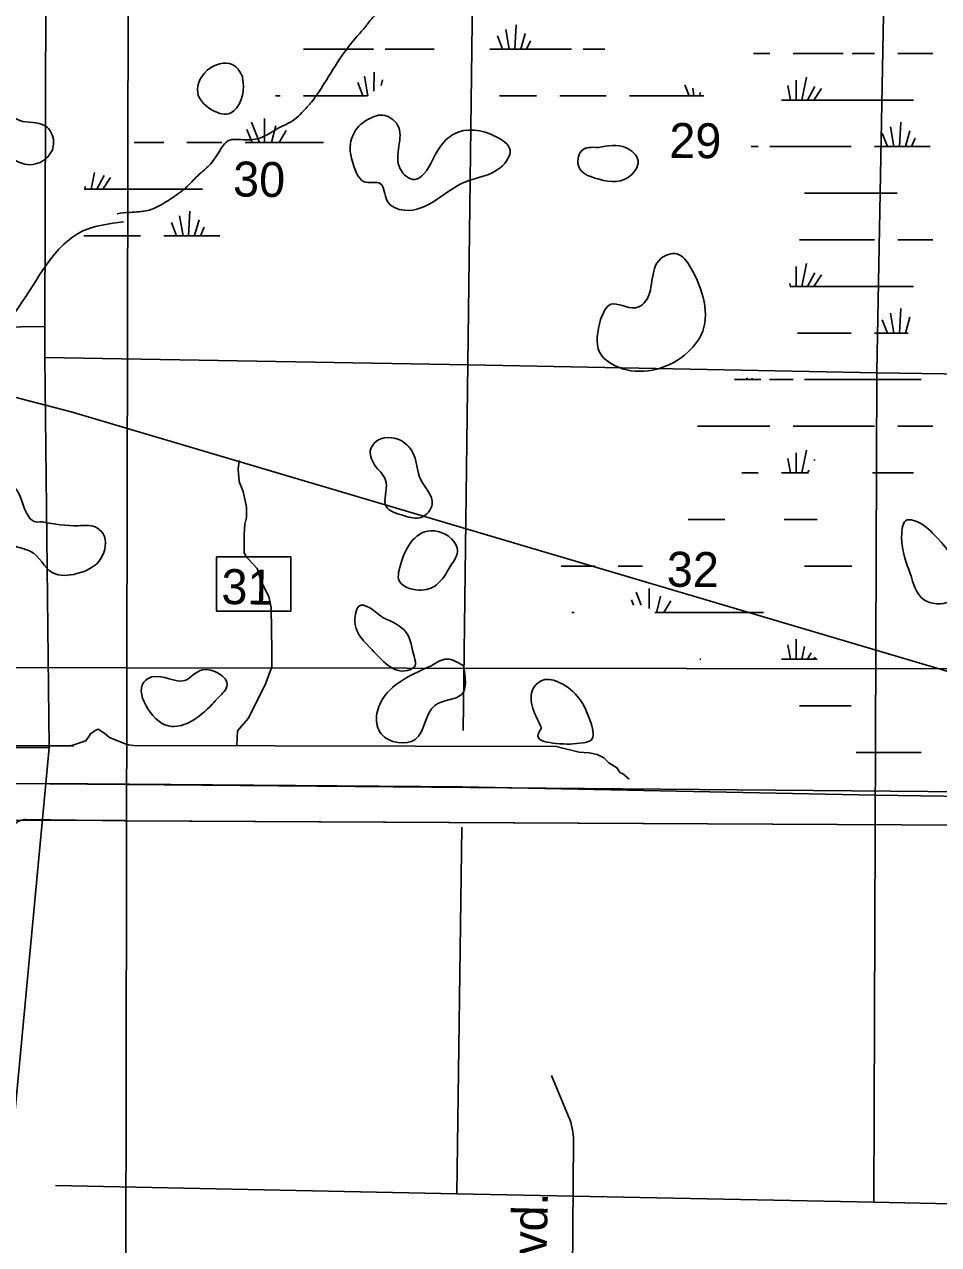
# Model space of a CAD drawing. Extents: x 408847 to 817539, y 923858 to 1151780.
# Drawn here: x 573593 to 585365, y 1007384 to 1023095 of the extents above; entities that cross this region are included whole.
import ezdxf

# ---------------------------------------------------------------- set-up
doc = ezdxf.new("R2010")
doc.units = 0
for name, color, linetype in [('Cities Incorporated Area', 7, 'Continuous'), ('Cities Incorporated Linear Boundaries', 7, 'Continuous'), ('Lakes and Ponds', 7, 'Continuous'), ('Level 43', 7, 'Continuous'), ('Local Roads Paved', 7, 'Continuous'), ('Local Roads Related Text', 7, 'Continuous'), ('Masks for Text', 7, 'Continuous'), ('Narrow River Creek and Branch and Slough', 7, 'Continuous'), ('Other Incorporated Names', 7, 'Continuous'), ('Quad Borders', 7, 'Continuous'), ('Section Lines', 7, 'Continuous'), ('Swamps', 7, 'Continuous'), ('Township  and Range lines', 7, 'Continuous')]:
    doc.layers.add(name, color=color, linetype=linetype)

msp = doc.modelspace()

# ---------------------------------------------------------------- linework, layer by layer
at = {"layer": 'Cities Incorporated Area'}
for p, q in [((574883, 1012843), (573417, 1012850)), ((604967, 1012688), (574883, 1012840))]:
    msp.add_line(p, q, dxfattribs=at)
at = {"layer": 'Cities Incorporated Linear Boundaries'}
msp.add_line((637441, 1012760), (573420, 1013321), dxfattribs=at)
at = {"layer": 'Lakes and Ponds'}
for points in [[(576399, 1022424), (576300, 1022563), (575988, 1022534), (575824, 1022216), (575990, 1022004), (576222, 1021945), (576409, 1022231), (576399, 1022424)], [(573180, 1021575), (573737, 1021298), (573935, 1021445), (573951, 1021674), (573859, 1021790), (573532, 1021857), (573214, 1022131), (573113, 1022185), (572897, 1022082), (572849, 1021978), (573030, 1021675), (573180, 1021575)], [(577872, 1021172), (577959, 1021073), (578178, 1021044), (578264, 1020825), (578485, 1020702), (579273, 1021070), (579721, 1021250), (579846, 1021477), (579669, 1021649), (579124, 1021683), (578936, 1021507), (578738, 1021172), (578623, 1021100), (578431, 1021236), (578399, 1021799), (578206, 1021927), (577999, 1021860), (577898, 1021783), (577792, 1021563), (577872, 1021172)], [(580986, 1021511), (580766, 1021467), (580735, 1021251), (580938, 1021117), (581366, 1021124), (581495, 1021339), (581340, 1021507), (580986, 1021511)], [(581012, 1019295), (581000, 1018874), (581190, 1018704), (581623, 1018635), (582053, 1018807), (582307, 1019098), (582170, 1019965), (581996, 1020139), (581787, 1020080), (581571, 1019505), (581460, 1019446), (581144, 1019492), (581012, 1019295)], [(578117, 1017397), (578251, 1017197), (578249, 1016893), (578486, 1016768), (578702, 1016748), (578844, 1016918), (578697, 1017232), (578609, 1017550), (578443, 1017736), (578110, 1017716), (578047, 1017606), (578117, 1017397)], [(573825, 1016690), (573719, 1016696), (573440, 1017129), (573278, 1016974), (573368, 1016511), (573430, 1016407), (573667, 1016313), (573957, 1016034), (574269, 1016023), (574578, 1016218), (574605, 1016537), (574505, 1016625), (574291, 1016640), (573825, 1016690)], [(585000, 1016025), (585172, 1015692), (585516, 1015666), (585621, 1015751), (585613, 1016082), (585313, 1016520), (585071, 1016699), (584961, 1016714), (584889, 1016496), (585000, 1016025)], [(579075, 1016117), (579168, 1016336), (579123, 1016437), (578782, 1016570), (578417, 1016066), (578411, 1015955), (578676, 1015810), (578899, 1015880), (579075, 1016117)], [(578206, 1015457), (577901, 1015604), (577853, 1015369), (578069, 1015044), (578525, 1014776), (578625, 1014841), (578614, 1014944), (578508, 1015267), (578206, 1015457)], [(579245, 1014839), (579030, 1014923), (578833, 1014837)], [(576011, 1014341), (576094, 1014430), (576204, 1014589), (575888, 1014785), (575660, 1014649), (575235, 1014694), (575130, 1014627), (575180, 1014284), (575492, 1014056), (575735, 1014119), (576011, 1014341)], [(578833, 1014837), (578213, 1014419), (578128, 1014192), (578188, 1013959), (578625, 1013888), (578876, 1014326), (579223, 1014468), (579245, 1014839)], [(580251, 1014038), (580204, 1013929), (580437, 1013838), (580789, 1013846), (580890, 1013879), (580890, 1014094), (580487, 1014619), (580268, 1014653), (580161, 1014570), (580251, 1014038)]]:
    msp.add_spline(points, degree=3, dxfattribs=at)
at = {"layer": 'Local Roads Paved'}
for p, q in [((583428, 1015371), (574194, 1018108)), ((583428, 1015371), (574194, 1018108)), ((574227, 1013808), (562377, 1013786)), ((580378, 1009563), (580600, 1009035)), ((580663, 1008720), (580629, 1003741))]:
    msp.add_line(p, q, dxfattribs=at)
for points in [[(574194, 1018108), (573216, 1018361), (573128, 1018394), (571821, 1018394)], [(576326, 1013809), (576337, 1013999), (576474, 1014157), (576695, 1014590), (576780, 1014822), (576780, 1015033), (576769, 1015582), (576738, 1015730), (576643, 1015920), (576590, 1016089), (576474, 1016216), (576453, 1016237), (576421, 1016290), (576421, 1016406), (576421, 1016533), (576432, 1016659), (576453, 1016744), (576453, 1016881), (576410, 1017082), (576358, 1017208), (576347, 1017367), (576356, 1017479)], [(592642, 1013533), (589361, 1013618), (583428, 1015371)], [(592642, 1013533), (589361, 1013618), (583428, 1015371)], [(574205, 1013809), (574384, 1013872), (574448, 1013967), (574511, 1014009), (574543, 1014020), (574627, 1013967), (574690, 1013914), (574891, 1013830), (574933, 1013819), (574996, 1013809), (580442, 1013798), (580737, 1013724), (580864, 1013714), (580969, 1013693), (581054, 1013650), (581117, 1013587), (581222, 1013524), (581265, 1013460), (581296, 1013450), (581381, 1013376)]]:
    msp.add_lwpolyline(points, dxfattribs=at)
msp.add_arc((579863, 1008725), 800, 359.6121, 22.7955, dxfattribs=at)
at = {"layer": 'Masks for Text'}
msp.add_lwpolyline([(576068, 1016240), (577022, 1016240), (577022, 1015540), (576068, 1015540)], close=True, dxfattribs=at)
at = {"layer": 'Narrow River Creek and Branch and Slough'}
for p, q in [((573613, 1012857), (574915, 1012840)), ((574915, 1012840), (604998, 1012688))]:
    msp.add_line(p, q, dxfattribs=at)
msp.add_arc((573610, 1012657), 200, 89.2586, 179.5275, dxfattribs=at)
for points in [[(574785, 1020658), (574953, 1020675), (575184, 1020700), (575328, 1020759), (575516, 1020875), (575689, 1021009), (575845, 1021166), (575968, 1021275), (576108, 1021469), (576214, 1021594), (576442, 1021608), (576673, 1021652), (576848, 1021752), (577071, 1021870), (577166, 1021959), (577292, 1022100), (577481, 1022378), (577711, 1022732), (577879, 1022943), (577988, 1023070), (578076, 1023181), (578344, 1023366)], [(574867, 1020553), (574345, 1020435), (573508, 1019438), (573049, 1018795), (572743, 1017710), (572454, 1016686), (572402, 1016041), (572262, 1015323), (572342, 1014853), (572345, 1014846), (572350, 1014832)]]:
    msp.add_spline(points, degree=3, dxfattribs=at)
at = {"layer": 'Other Incorporated Names'}
for p, q in [((580378, 1009563), (580600, 1009035)), ((580663, 1008720), (580629, 1003741))]:
    msp.add_line(p, q, dxfattribs=at)
msp.add_arc((579863, 1008725), 800, 359.6121, 22.7955, dxfattribs=at)
at = {"layer": 'Quad Borders'}
for p, q in [((575004, 1060249), (574913, 1014812)), ((574913, 1014812), (534254, 1014913)), ((534254, 1014913), (574913, 1014812)), ((574822, 969374), (574913, 1014812)), ((574913, 1014812), (574822, 969374)), ((574913, 1014812), (615571, 1014751))]:
    msp.add_line(p, q, dxfattribs=at)
at = {"layer": 'Section Lines'}
for p, q in [((579371, 1023996), (579241, 1014003)), ((584669, 1023917), (584568, 1018625)), ((568502, 1019123), (573857, 1019205)), ((573856, 1018807), (579317, 1018712)), ((579317, 1018712), (584574, 1018607)), ((584568, 1018625), (584531, 1007930)), ((584574, 1018607), (589903, 1018532)), ((573867, 1013321), (579231, 1013277)), ((579231, 1013277), (584549, 1013170)), ((584549, 1013170), (589829, 1013090)), ((579224, 1012761), (579163, 1008040)), ((573994, 1008146), (579163, 1008040)), ((579163, 1008040), (584531, 1007930)), ((584531, 1007930), (589757, 1007823))]:
    msp.add_line(p, q, dxfattribs=at)
at = {"layer": 'Swamps'}
for p, q in [((579907, 1022774), (579924, 1023090)), ((579907, 1022774), (579924, 1023090)), ((579751, 1022774), (579686, 1022946)), ((579751, 1022774), (579686, 1022946)), ((579836, 1022774), (579790, 1023029)), ((579836, 1022774), (579790, 1023029)), ((579984, 1022775), (580042, 1022978)), ((579984, 1022775), (580042, 1022978)), ((577186, 1022774), (577786, 1022774)), ((577186, 1022774), (577786, 1022774)), ((577786, 1022774), (578086, 1022774)), ((577786, 1022774), (578086, 1022774)), ((579586, 1022774), (580636, 1022774)), ((579586, 1022774), (580636, 1022774)), ((580060, 1022774), (580109, 1022883)), ((580060, 1022774), (580109, 1022883)), ((584840, 1022721), (585290, 1022721)), ((584840, 1022721), (585290, 1022721)), ((584840, 1022721), (585290, 1022721)), ((577951, 1022175), (577885, 1022348)), ((577951, 1022175), (577885, 1022348)), ((583422, 1022307), (583459, 1022121)), ((583422, 1022307), (583459, 1022121)), ((583422, 1022307), (583459, 1022121)), ((583531, 1022379), (583531, 1022121)), ((583531, 1022379), (583531, 1022121)), ((583531, 1022379), (583531, 1022121)), ((583664, 1022415), (583605, 1022121)), ((583664, 1022415), (583605, 1022121)), ((583664, 1022415), (583605, 1022121)), ((583772, 1022295), (583678, 1022120)), ((583772, 1022295), (583678, 1022120)), ((583772, 1022295), (583678, 1022120)), ((577186, 1022174), (577786, 1022174)), ((577186, 1022174), (577786, 1022174)), ((580486, 1022174), (581086, 1022174)), ((580486, 1022174), (581086, 1022174)), ((581386, 1022174), (581986, 1022174)), ((581386, 1022174), (581986, 1022174)), ((583857, 1022270), (583758, 1022121)), ((583857, 1022270), (583758, 1022121)), ((583857, 1022270), (583758, 1022121)), ((583340, 1022121), (585040, 1022121)), ((583340, 1022121), (585040, 1022121)), ((583340, 1022121), (585040, 1022121)), ((576515, 1021837), (576618, 1021574)), ((576515, 1021837), (576618, 1021574)), ((576684, 1021885), (576684, 1021574)), ((576684, 1021885), (576684, 1021574)), ((584861, 1021521), (584878, 1021837)), ((584861, 1021521), (584878, 1021837)), ((584861, 1021521), (584878, 1021837)), ((576455, 1021740), (576526, 1021574)), ((576455, 1021740), (576526, 1021574)), ((576829, 1021789), (576776, 1021574)), ((576829, 1021789), (576776, 1021574)), ((576962, 1021728), (576873, 1021574)), ((576962, 1021728), (576873, 1021574)), ((584705, 1021521), (584640, 1021693)), ((584705, 1021521), (584640, 1021693)), ((584705, 1021521), (584640, 1021693)), ((584790, 1021521), (584744, 1021775)), ((584790, 1021521), (584744, 1021775)), ((584790, 1021521), (584744, 1021775)), ((584938, 1021521), (584996, 1021725)), ((584938, 1021521), (584996, 1021725)), ((584938, 1021521), (584996, 1021725)), ((575686, 1021574), (576136, 1021574)), ((575686, 1021574), (576136, 1021574)), ((583190, 1021521), (584240, 1021521)), ((583190, 1021521), (584240, 1021521)), ((583190, 1021521), (584240, 1021521)), ((585014, 1021521), (585063, 1021629)), ((585014, 1021521), (585063, 1021629)), ((585014, 1021521), (585063, 1021629)), ((574618, 1021148), (574524, 1020974)), ((574618, 1021148), (574524, 1020974)), ((574703, 1021124), (574604, 1020975)), ((574703, 1021124), (574604, 1020975)), ((575636, 1020374), (575590, 1020629)), ((575636, 1020374), (575590, 1020629)), ((575707, 1020374), (575724, 1020690)), ((575707, 1020374), (575724, 1020690)), ((575784, 1020375), (575842, 1020578)), ((575784, 1020375), (575842, 1020578)), ((575551, 1020374), (575486, 1020546)), ((575551, 1020374), (575486, 1020546)), ((575860, 1020374), (575909, 1020483)), ((575860, 1020374), (575909, 1020483)), ((584840, 1020321), (585290, 1020321)), ((584840, 1020321), (585290, 1020321)), ((584840, 1020321), (585290, 1020321)), ((583531, 1019979), (583531, 1019721)), ((583531, 1019979), (583531, 1019721)), ((583531, 1019979), (583531, 1019721)), ((583664, 1020015), (583605, 1019721)), ((583664, 1020015), (583605, 1019721)), ((583664, 1020015), (583605, 1019721)), ((583772, 1019895), (583678, 1019720)), ((583772, 1019895), (583678, 1019720)), ((583772, 1019895), (583678, 1019720)), ((583857, 1019870), (583758, 1019721)), ((583857, 1019870), (583758, 1019721)), ((583857, 1019870), (583758, 1019721)), ((584790, 1019121), (584744, 1019375)), ((584790, 1019121), (584744, 1019375)), ((584790, 1019121), (584744, 1019375)), ((584861, 1019121), (584878, 1019437)), ((584861, 1019121), (584878, 1019437)), ((584861, 1019121), (584878, 1019437)), ((584705, 1019121), (584640, 1019293)), ((584705, 1019121), (584640, 1019293)), ((584705, 1019121), (584640, 1019293)), ((583640, 1018521), (585140, 1018521)), ((583640, 1018521), (585140, 1018521)), ((583640, 1018521), (585140, 1018521)), ((582740, 1017921), (583190, 1017921)), ((582740, 1017921), (583190, 1017921)), ((582740, 1017921), (583190, 1017921)), ((583490, 1017921), (584540, 1017921)), ((583490, 1017921), (584540, 1017921)), ((583490, 1017921), (584540, 1017921)), ((584840, 1017921), (585290, 1017921)), ((584840, 1017921), (585290, 1017921)), ((584840, 1017921), (585290, 1017921)), ((583531, 1017579), (583531, 1017321)), ((583531, 1017579), (583531, 1017321)), ((583531, 1017579), (583531, 1017321)), ((583664, 1017615), (583605, 1017321)), ((583664, 1017615), (583605, 1017321)), ((583664, 1017615), (583605, 1017321)), ((583422, 1017507), (583459, 1017321)), ((583422, 1017507), (583459, 1017321)), ((583422, 1017507), (583459, 1017321)), ((581240, 1016121), (581551, 1016121)), ((581240, 1016121), (581520, 1016121)), ((581240, 1016121), (581541, 1016121)), ((581783, 1015735), (581730, 1015520)), ((581783, 1015735), (581730, 1015520)), ((581783, 1015735), (581730, 1015520)), ((581916, 1015675), (581827, 1015521)), ((581916, 1015675), (581827, 1015521)), ((581916, 1015675), (581827, 1015521)), ((583422, 1015107), (583459, 1014921)), ((583422, 1015107), (583459, 1014921)), ((583422, 1015107), (583459, 1014921)), ((583531, 1015179), (583531, 1014921)), ((583531, 1015179), (583531, 1014921)), ((583531, 1015179), (583531, 1014921))]:
    msp.add_line(p, q, dxfattribs=at)
for points in [[(578236, 1022774), (578867, 1022774)], [(578236, 1022774), (578867, 1022774)], [(580786, 1022774), (581068, 1022774)], [(580786, 1022774), (581068, 1022774)], [(582980, 1022721), (583190, 1022721)], [(582980, 1022721), (583190, 1022721)], [(582980, 1022721), (583190, 1022721)], [(583490, 1022721), (584136, 1022721)], [(583490, 1022721), (584136, 1022721)], [(583490, 1022721), (584136, 1022721)], [(584253, 1022721), (584540, 1022721)], [(584253, 1022721), (584540, 1022721)], [(584253, 1022721), (584540, 1022721)], [(578093, 1022237), (578098, 1022478)], [(578093, 1022237), (578098, 1022478)], [(578013, 1022177), (577974, 1022428)], [(578013, 1022177), (577974, 1022428)], [(578187, 1022307), (578202, 1022380)], [(578187, 1022307), (578202, 1022380)], [(582151, 1022175), (582098, 1022315)], [(582151, 1022175), (582098, 1022315)], [(576828, 1022174), (576886, 1022174)], [(576828, 1022174), (576886, 1022174)], [(577786, 1022174), (578009, 1022174)], [(577786, 1022174), (578009, 1022174)], [(579711, 1022174), (580186, 1022174)], [(579711, 1022174), (580186, 1022174)], [(581986, 1022174), (582343, 1022174)], [(581986, 1022174), (582343, 1022174)], [(582214, 1022174), (582198, 1022272)], [(582214, 1022174), (582198, 1022272)], [(582292, 1022174), (582293, 1022217)], [(582292, 1022174), (582293, 1022217)], [(575004, 1021574), (575386, 1021574)], [(575004, 1021574), (575386, 1021574)], [(576436, 1021574), (577444, 1021574)], [(576436, 1021574), (577444, 1021574)], [(582952, 1021521), (583040, 1021521)], [(582952, 1021521), (583040, 1021521)], [(582952, 1021521), (583040, 1021521)], [(584540, 1021521), (585257, 1021521)], [(584540, 1021521), (585257, 1021521)], [(584540, 1021521), (585257, 1021521)], [(574494, 1021190), (574451, 1020974)], [(574494, 1021190), (574451, 1020974)], [(574361, 1020974), (575886, 1020974)], [(574361, 1020974), (575886, 1020974)], [(574377, 1021008), (574377, 1020974)], [(574377, 1021008), (574377, 1020974)], [(583640, 1020921), (584830, 1020921)], [(583640, 1020921), (584830, 1020921)], [(583640, 1020921), (584830, 1020921)], [(574356, 1020374), (575086, 1020374)], [(574356, 1020374), (575086, 1020374)], [(575386, 1020374), (576111, 1020374)], [(575386, 1020374), (576111, 1020374)], [(583572, 1020321), (584540, 1020321)], [(583572, 1020321), (584540, 1020321)], [(583572, 1020321), (584540, 1020321)], [(583451, 1019759), (583459, 1019721)], [(583451, 1019759), (583459, 1019721)], [(583451, 1019759), (583459, 1019721)], [(583453, 1019721), (585040, 1019721)], [(583453, 1019721), (585040, 1019721)], [(583453, 1019721), (585040, 1019721)], [(584938, 1019121), (584996, 1019325)], [(584938, 1019121), (584996, 1019325)], [(584938, 1019121), (584996, 1019325)], [(583549, 1019121), (584240, 1019121)], [(583549, 1019121), (584240, 1019121)], [(583549, 1019121), (584240, 1019121)], [(584540, 1019121), (584973, 1019121)], [(584540, 1019121), (584973, 1019121)], [(584540, 1019121), (584973, 1019121)], [(582735, 1018521), (582740, 1018521)], [(582735, 1018521), (582740, 1018521)], [(582735, 1018521), (582740, 1018521)], [(582740, 1018521), (583077, 1018521)], [(582740, 1018521), (583077, 1018521)], [(582740, 1018521), (583077, 1018521)], [(582905, 1018522), (582896, 1018546)], [(582905, 1018522), (582896, 1018546)], [(582905, 1018522), (582896, 1018546)], [(582968, 1018521), (582965, 1018538)], [(582968, 1018521), (582965, 1018538)], [(582968, 1018521), (582965, 1018538)], [(583046, 1018521), (583046, 1018525)], [(583046, 1018521), (583046, 1018525)], [(583046, 1018521), (583046, 1018525)], [(583186, 1018521), (583490, 1018521)], [(583186, 1018521), (583490, 1018521)], [(583186, 1018521), (583490, 1018521)], [(582258, 1017921), (582740, 1017921)], [(582258, 1017921), (582740, 1017921)], [(582258, 1017921), (582740, 1017921)], [(583772, 1017495), (583764, 1017479)], [(583772, 1017495), (583764, 1017479)], [(583772, 1017495), (583764, 1017479)], [(582830, 1017321), (583040, 1017321)], [(582830, 1017321), (583040, 1017321)], [(582830, 1017321), (583040, 1017321)], [(583340, 1017321), (583691, 1017321)], [(583340, 1017321), (583691, 1017321)], [(583340, 1017321), (583691, 1017321)], [(583697, 1017355), (583678, 1017320)], [(583697, 1017355), (583678, 1017320)], [(583697, 1017355), (583678, 1017320)], [(584514, 1017321), (585040, 1017321)], [(584514, 1017321), (585040, 1017321)], [(584514, 1017321), (585040, 1017321)], [(582140, 1016721), (582614, 1016721)], [(582140, 1016721), (582614, 1016721)], [(582140, 1016721), (582614, 1016721)], [(583375, 1016721), (583800, 1016721)], [(583375, 1016721), (583800, 1016721)], [(583375, 1016721), (583800, 1016721)], [(580504, 1016121), (580940, 1016121)], [(580504, 1016121), (580940, 1016121)], [(580504, 1016121), (580940, 1016121)], [(583640, 1016121), (584249, 1016121)], [(583640, 1016121), (584249, 1016121)], [(583640, 1016121), (584249, 1016121)], [(581409, 1015687), (581438, 1015619)], [(581409, 1015687), (581438, 1015619)], [(581409, 1015687), (581438, 1015619)], [(581469, 1015783), (581534, 1015618)], [(581469, 1015783), (581534, 1015618)], [(581469, 1015783), (581534, 1015618)], [(581638, 1015832), (581638, 1015574)], [(581638, 1015832), (581638, 1015574)], [(581638, 1015832), (581638, 1015574)], [(580640, 1015521), (580671, 1015521)], [(580640, 1015521), (580671, 1015521)], [(580640, 1015521), (580671, 1015521)], [(581712, 1015521), (582740, 1015521)], [(581712, 1015521), (582740, 1015521)], [(581712, 1015521), (582740, 1015521)], [(582740, 1015521), (583110, 1015521)], [(582740, 1015521), (583110, 1015521)], [(582740, 1015521), (583110, 1015521)], [(583638, 1015087), (583605, 1014921)], [(583638, 1015087), (583605, 1014921)], [(583638, 1015087), (583605, 1014921)], [(582290, 1014921), (582303, 1014921)], [(582290, 1014921), (582303, 1014921)], [(582290, 1014921), (582303, 1014921)], [(583340, 1014921), (583800, 1014921)], [(583340, 1014921), (583800, 1014921)], [(583340, 1014921), (583800, 1014921)], [(583722, 1015002), (583678, 1014920)], [(583722, 1015002), (583678, 1014920)], [(583722, 1015002), (583678, 1014920)], [(583775, 1014947), (583758, 1014921)], [(583775, 1014947), (583758, 1014921)], [(583775, 1014947), (583758, 1014921)], [(583574, 1014321), (584240, 1014321)], [(583574, 1014321), (584240, 1014321)], [(583574, 1014321), (584240, 1014321)], [(584304, 1013721), (585140, 1013721)], [(584304, 1013721), (585140, 1013721)], [(584304, 1013721), (585140, 1013721)]]:
    msp.add_lwpolyline(points, dxfattribs=at)
at = {"layer": 'Township  and Range lines'}
for p, q in [((573872, 1024097), (573857, 1019205)), ((573857, 1019205), (573856, 1018807)), ((573856, 1018807), (573913, 1013783)), ((568577, 1013778), (573913, 1013783)), ((573913, 1013783), (573867, 1013321)), ((573867, 1013321), (573385, 1008159))]:
    msp.add_line(p, q, dxfattribs=at)

# ---------------------------------------------------------------- texts
at = {"layer": 'Level 43'}
for s, rotation, p in [('29', 359.379, (581895, 1021377)), ('30', 359.0617, (576277, 1020881)), ('32', 359.379, (581863, 1015856)), ('31', 359.0617, (576127, 1015633))]:
    msp.add_text(s, height=450, rotation=rotation, dxfattribs=at).set_placement(p)
at = {"layer": 'Local Roads Related Text'}
msp.add_text('Blvd.', height=450, rotation=88.6878, dxfattribs=at).set_placement((580304, 1006714))

doc.saveas('drawing.dxf')
